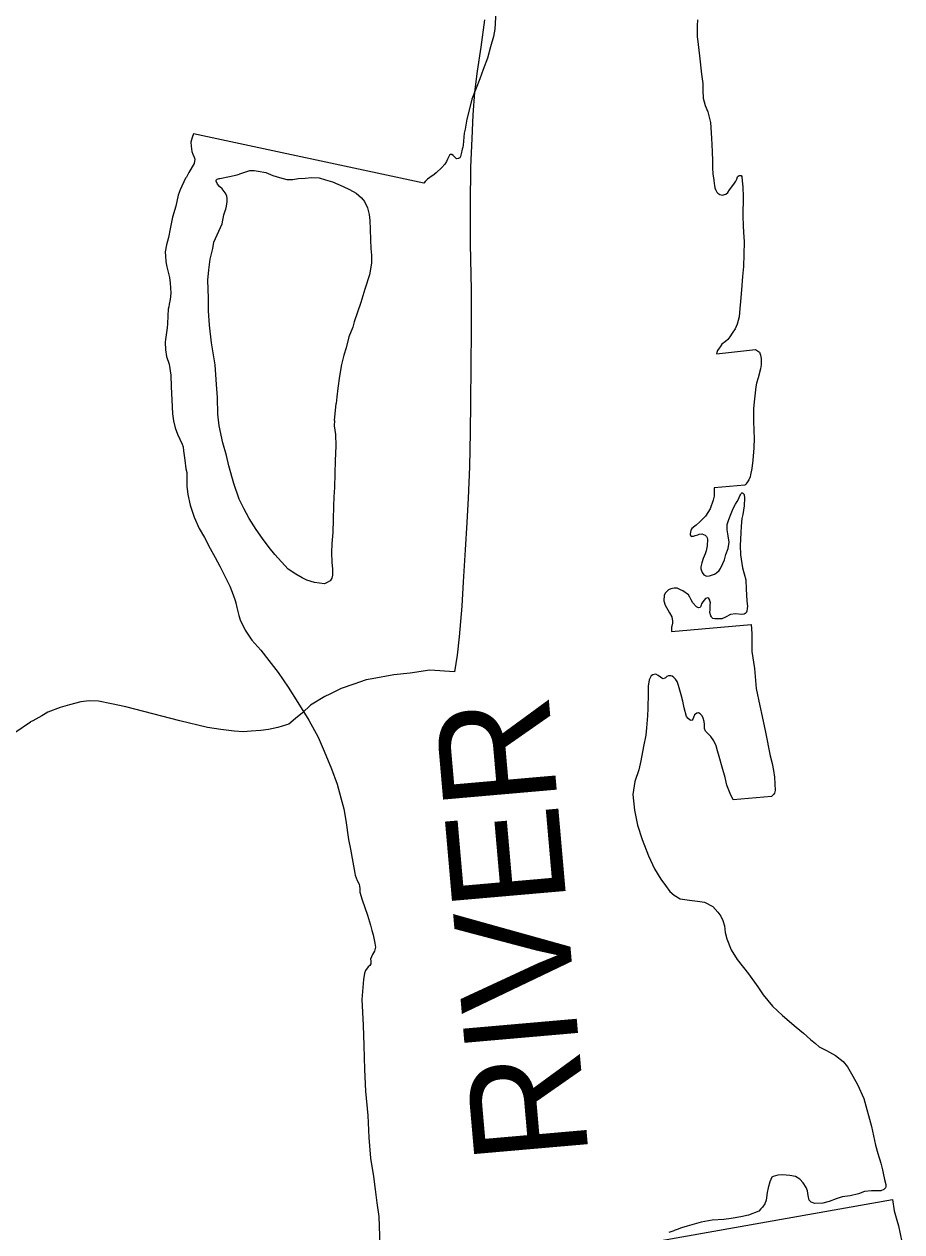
# Model space of a CAD drawing. Extents: x -117616 to 64730, y 54117 to 789866.
# Drawn here: x 62107.1 to 62155.9, y 55556.1 to 55623.2 of the extents above; entities that cross this region are included whole.
import ezdxf

# ---------------------------------------------------------------- set-up
doc = ezdxf.new("R2010")
doc.units = 0
doc.layers.add('3', color=7, linetype='Continuous')
doc.layers.add('9', color=7, linetype='Continuous')

msp = doc.modelspace()

# ---------------------------------------------------------------- linework, layer by layer
at = {"layer": '3'}
for points in [[(62132.677, 55623.446), (62132.463, 55621.936), (62132.269, 55620.598), (62132.125, 55619.433), (62132.027, 55618.171), (62131.972, 55616.851), (62131.893, 55615.258), (62131.88, 55613.216), (62131.877, 55610.984), (62131.932, 55608.444), (62131.93, 55606.202), (62131.914, 55604.201), (62131.898, 55602.209), (62131.874, 55600.529), (62131.843, 55598.617), (62131.763, 55596.863), (62131.69, 55595.512), (62131.596, 55593.999), (62131.488, 55592.213), (62131.415, 55590.862), (62131.272, 55589.164), (62131.15, 55588.142), (62131.012, 55587.219), (62129.646, 55587.312), (62128.545, 55587.138), (62127.64, 55587.046), (62126.441, 55586.837), (62126.094, 55586.767), (62125.417, 55586.537), (62124.71, 55586.295), (62124.087, 55585.988), (62123.795, 55585.851), (62123.001, 55585.373), (62122.556, 55584.935), (62122.183, 55584.633), (62121.801, 55584.319), (62121.683, 55584.282), (62121.191, 55584.123), (62120.667, 55584.023), (62120.249, 55583.969), (62119.712, 55583.918), (62119.263, 55583.892), (62118.761, 55583.924), (62118.035, 55584.023)], [(62118.035, 55584.023), (62117.288, 55584.131), (62115.756, 55584.496), (62112.749, 55585.279), (62111.949, 55585.434), (62111.23, 55585.594), (62110.718, 55585.615), (62110.251, 55585.548), (62109.62, 55585.391), (62109.109, 55585.231), (62108.422, 55584.981), (62108.083, 55584.78), (62107.58, 55584.49), (62107.452, 55584.442)], [(62088.717, 55574.571), (62090.305, 55574.989), (62092.256, 55575.659), (62093.861, 55576.178), (62095.001, 55576.563), (62096.187, 55577.04), (62097.49, 55577.62), (62099.714, 55578.559), (62100.562, 55578.956), (62101.427, 55579.473), (62102.32, 55580.082), (62102.936, 55580.552), (62103.775, 55581.27), (62104.526, 55581.924), (62104.818, 55582.214), (62105.725, 55583.325), (62106.1, 55583.517), (62106.59, 55583.843), (62107.452, 55584.442)]]:
    msp.add_lwpolyline(points, dxfattribs=at)
at = {"layer": '9'}
for points in [[(62133.31, 55623.915), (62133.256, 55622.936), (62133.17, 55622.519), (62133.002, 55621.957), (62132.848, 55621.324), (62132.603, 55620.697), (62132.413, 55620.174), (62132.203, 55619.649), (62131.977, 55619.043), (62131.853, 55618.583), (62131.7, 55617.941), (62131.592, 55617.382), (62131.545, 55617.148), (62131.482, 55616.491), (62131.469, 55616.38), (62131.435, 55616.267), (62131.38, 55616.013), (62131.339, 55615.85), (62131.302, 55615.787), (62131.234, 55615.753), (62131.215, 55615.742), (62131.145, 55615.738), (62131.095, 55615.745), (62130.946, 55615.887), (62130.925, 55615.916), (62130.852, 55615.972), (62130.791, 55615.979), (62130.734, 55615.935), (62130.626, 55615.718), (62130.563, 55615.584), (62130.472, 55615.438), (62130.312, 55615.248), (62129.989, 55614.958), (62129.874, 55614.861), (62129.644, 55614.687), (62129.509, 55614.599), (62129.376, 55614.47), (62129.311, 55614.376), (62116.515, 55617.122), (62116.437, 55616.906), (62116.361, 55616.66), (62116.384, 55616.431), (62116.393, 55616.28), (62116.421, 55616.141), (62116.479, 55615.994), (62116.549, 55615.827), (62116.585, 55615.708), (62116.539, 55615.474), (62116.257, 55614.966), (62116.122, 55614.707), (62116.065, 55614.653), (62115.762, 55614.002), (62115.658, 55613.715), (62115.523, 55613.104), (62115.348, 55612.491), (62115.216, 55611.83), (62115.123, 55611.352), (62115.005, 55610.953), (62114.938, 55610.557)], [(62144.506, 55623.45), (62144.485, 55623.117), (62144.481, 55622.825), (62144.481, 55622.483), (62144.506, 55622.394), (62144.61, 55621.455), (62144.738, 55620.437), (62144.808, 55619.908), (62144.8, 55619.526), (62144.814, 55619.104), (62144.928, 55618.689), (62145.077, 55618.345), (62145.231, 55617.751), (62145.291, 55616.88), (62145.314, 55616.137), (62145.334, 55615.596), (62145.345, 55615.234), (62145.355, 55614.893), (62145.424, 55614.545), (62145.435, 55614.365), (62145.451, 55614.255), (62145.469, 55614.115), (62145.514, 55614.027), (62145.582, 55613.881), (62145.636, 55613.823), (62145.75, 55613.749), (62145.883, 55613.707), (62146.089, 55613.769), (62146.184, 55613.855), (62146.286, 55614.001), (62146.528, 55614.317), (62146.639, 55614.484), (62146.692, 55614.598), (62146.725, 55614.72), (62146.773, 55614.773), (62146.821, 55614.806), (62146.89, 55614.81), (62146.931, 55614.802), (62146.964, 55614.744), (62146.987, 55614.514), (62147.027, 55614.164), (62147.039, 55613.612), (62147.029, 55612.556), (62147.041, 55612.004), (62147.071, 55611.654), (62147.092, 55611.112), (62147.081, 55610.418), (62147.07, 55609.743), (62147.001, 55609.197), (62146.943, 55608.449), (62146.9, 55607.803), (62146.863, 55607.409), (62146.829, 55606.955), (62146.702, 55606.546), (62146.607, 55606.289), (62146.431, 55606.037), (62146.312, 55605.83), (62146.201, 55605.682), (62146.056, 55605.584), (62145.865, 55605.422), (62145.764, 55605.275), (62145.708, 55605.202), (62145.625, 55605.076), (62145.581, 55604.963), (62145.555, 55604.901), (62147.734, 55605.127), (62147.952, 55604.988), (62148.001, 55604.82), (62148.052, 55604.632), (62148.042, 55604.29), (62148.015, 55604.057), (62147.883, 55603.557), (62147.79, 55603.26), (62147.751, 55603.067), (62147.68, 55602.389), (62147.62, 55601.853), (62147.619, 55601.169), (62147.641, 55600.618), (62147.664, 55600.207), (62147.635, 55599.662), (62147.585, 55598.976), (62147.521, 55598.52), (62147.451, 55598.164), (62147.427, 55598.052), (62147.366, 55597.888), (62147.255, 55597.73), (62147.19, 55597.656)], [(62124.34, 55601.183), (62124.327, 55600.891), (62124.395, 55600.402), (62124.42, 55599.78), (62124.378, 55598.943), (62124.368, 55598.239), (62124.332, 55597.473), (62124.312, 55596.939), (62124.291, 55596.435), (62124.264, 55595.68), (62124.246, 55594.955), (62124.2, 55594.349), (62124.169, 55593.835), (62124.199, 55593.323), (62124.222, 55592.923), (62124.23, 55592.591), (62124.19, 55592.428), (62124.098, 55592.282), (62123.904, 55592.171), (62123.777, 55592.113), (62123.233, 55592.182), (62122.805, 55592.309), (62122.548, 55592.445), (62122.196, 55592.646), (62121.77, 55592.923), (62121.396, 55593.334), (62121.022, 55593.745), (62120.71, 55594.129), (62120.341, 55594.631), (62119.983, 55595.123), (62119.598, 55595.734), (62119.295, 55596.3), (62119.045, 55596.818), (62118.745, 55597.686), (62118.479, 55598.666), (62118.336, 55599.241), (62118.136, 55599.953), (62117.942, 55600.887), (62117.855, 55601.536), (62117.832, 55602.459), (62117.791, 55603.191), (62117.708, 55604.282), (62117.508, 55605.507), (62117.402, 55606.486), (62117.347, 55607.277), (62117.347, 55607.981), (62117.309, 55608.994), (62117.367, 55609.56), (62117.433, 55610.157), (62117.579, 55610.749), (62117.64, 55611.094), (62118.092, 55612.115), (62118.193, 55612.623), (62118.26, 55612.848), (62118.295, 55612.931), (62118.345, 55613.105), (62118.381, 55613.358), (62118.382, 55613.509), (62118.353, 55613.668), (62118.274, 55613.834), (62118.091, 55614.055), (62117.943, 55614.198), (62117.845, 55614.323), (62117.766, 55614.489), (62117.773, 55614.54), (62117.801, 55614.581), (62117.829, 55614.603), (62117.928, 55614.629), (62117.978, 55614.632), (62118.502, 55614.742), (62118.937, 55614.838), (62119.192, 55614.933), (62119.525, 55615.052), (62119.644, 55615.079), (62119.874, 55615.072), (62120.106, 55615.045), (62120.521, 55614.969), (62120.92, 55614.81), (62121.277, 55614.69), (62121.684, 55614.583), (62122.024, 55614.572), (62122.321, 55614.629), (62122.71, 55614.662), (62123.058, 55614.692), (62123.48, 55614.666), (62123.836, 55614.565), (62124.223, 55614.447), (62124.828, 55614.2), (62125.168, 55614.028), (62125.54, 55613.818), (62125.835, 55613.564), (62126.007, 55613.353), (62126.177, 55613), (62126.258, 55612.633), (62126.307, 55612.304), (62126.315, 55611.812), (62126.339, 55611.23), (62126.367, 55610.739), (62126.397, 55610.379), (62126.403, 55609.927), (62126.289, 55609.287)], [(62114.938, 55610.557), (62114.951, 55610.327), (62114.969, 55610.016), (62115, 55609.817), (62115.035, 55609.728), (62115.179, 55609.133), (62115.207, 55608.823), (62115.233, 55608.553), (62115.239, 55608.272), (62115.209, 55607.909), (62115.154, 55607.654), (62115.132, 55607.512), (62115.1, 55607.369), (62115.081, 55606.996), (62115.066, 55606.563), (62115.039, 55606.341), (62114.956, 55605.692), (62114.934, 55605.54), (62114.949, 55605.109), (62115.009, 55604.75), (62115.154, 55604.316), (62115.249, 55603.709), (62115.266, 55603.066), (62115.298, 55602.334), (62115.342, 55601.562), (62115.394, 55601.163), (62115.496, 55600.787), (62115.626, 55600.433), (62115.752, 55600.158), (62115.879, 55599.864), (62115.927, 55599.726), (62115.959, 55599.507), (62116.029, 55598.988), (62116.087, 55598.499), (62116.139, 55598.291), (62116.142, 55597.889), (62116.132, 55597.536), (62116.189, 55597.067), (62116.322, 55596.491), (62116.54, 55595.82), (62116.817, 55595.183), (62117.125, 55594.688), (62117.43, 55594.082), (62117.719, 55593.576), (62117.967, 55593.087), (62118.283, 55592.472), (62118.521, 55591.973), (62118.718, 55591.502), (62118.826, 55591.186), (62118.864, 55591.058), (62118.919, 55590.799), (62119.025, 55590.343), (62119.098, 55590.106), (62119.381, 55589.529), (62119.743, 55588.987), (62120.255, 55588.433), (62120.699, 55587.845), (62121.217, 55587.181), (62121.764, 55586.368), (62122.302, 55585.524), (62122.909, 55584.533), (62123.433, 55583.598), (62123.759, 55582.803), (62124.174, 55581.831), (62124.494, 55580.975), (62124.697, 55580.223), (62124.862, 55579.599), (62124.979, 55578.952), (62125.119, 55577.904), (62125.231, 55577.358), (62125.361, 55576.651), (62125.477, 55576.025), (62125.492, 55575.925), (62125.6, 55575.62), (62125.711, 55575.425), (62125.737, 55575.316), (62125.755, 55575.176), (62125.747, 55574.975), (62125.871, 55574.549), (62126.026, 55574.126), (62126.17, 55573.692), (62126.332, 55573.138), (62126.409, 55572.841), (62126.483, 55572.604), (62126.534, 55572.416), (62126.589, 55572.148), (62126.611, 55571.928), (62126.554, 55571.703), (62126.455, 55571.507), (62126.339, 55571.259), (62126.355, 55571.169), (62126.364, 55570.999), (62126.3, 55570.894), (62126.214, 55570.829), (62126.065, 55570.63), (62126.004, 55570.475), (62125.943, 55570.13), (62125.857, 55569.019), (62125.939, 55567.576), (62125.963, 55566.462), (62125.999, 55565.127)], [(62126.289, 55609.287), (62126.035, 55608.478), (62125.797, 55607.751), (62125.438, 55606.675), (62125.355, 55606.378), (62125.135, 55605.843), (62124.98, 55605.231), (62124.853, 55604.822), (62124.723, 55604.301), (62124.62, 55603.652), (62124.528, 55602.983), (62124.475, 55602.508), (62124.426, 55602.133)], [(62124.34, 55601.183), (62124.426, 55602.133)], [(62147.19, 55597.656), (62147.133, 55597.593), (62145.43, 55597.445), (62145.437, 55596.983), (62145.369, 55596.768), (62145.206, 55596.286), (62144.96, 55595.87), (62144.836, 55595.762), (62144.638, 55595.55), (62144.437, 55595.377), (62144.351, 55595.312), (62144.198, 55595.193), (62144.151, 55595.13), (62144.143, 55595.099), (62144.135, 55595.069), (62144.12, 55594.977), (62144.105, 55594.896), (62144.108, 55594.836), (62144.131, 55594.777), (62144.163, 55594.748), (62144.213, 55594.751), (62144.282, 55594.765), (62144.332, 55594.778), (62144.381, 55594.791), (62144.518, 55594.839), (62144.596, 55594.874), (62144.745, 55594.892), (62144.93, 55594.812), (62145.014, 55594.737), (62145.048, 55594.668), (62145.063, 55594.589), (62145.044, 55594.226), (62144.98, 55593.941), (62144.929, 55593.787), (62144.824, 55593.52), (62144.748, 55593.274), (62144.69, 55593.06), (62144.687, 55592.939), (62144.768, 55592.742), (62144.865, 55592.617), (62144.979, 55592.553), (62145.02, 55592.536), (62145.169, 55592.554), (62145.454, 55592.651), (62145.569, 55592.728), (62145.702, 55592.856), (62145.786, 55592.961), (62145.91, 55593.25), (62145.999, 55593.436), (62146.083, 55593.732), (62146.213, 55594.072), (62146.273, 55594.427), (62146.213, 55594.775), (62146.164, 55595.114), (62146.157, 55595.416), (62146.251, 55595.682), (62146.373, 55596.011), (62146.497, 55596.29), (62146.613, 55596.537), (62146.704, 55596.694), (62146.778, 55596.808), (62146.867, 55596.994), (62146.894, 55597.056), (62146.939, 55597.129), (62146.977, 55597.172), (62147.007, 55597.173), (62147.102, 55597.078), (62147.124, 55596.878), (62147.109, 55596.445), (62147.026, 55595.958), (62146.979, 55595.734), (62146.933, 55595.319), (62146.914, 55594.946), (62146.884, 55594.241), (62146.893, 55593.729), (62147.015, 55593.002), (62147.184, 55592.328), (62147.213, 55591.817), (62147.221, 55591.505), (62147.251, 55591.145), (62147.277, 55590.865), (62147.275, 55590.734), (62147.253, 55590.592), (62147.208, 55590.499), (62147.102, 55590.433), (62146.963, 55590.405), (62146.611, 55590.435), (62146.342, 55590.41), (62146.061, 55590.253), (62145.856, 55590.171), (62145.616, 55590.157), (62145.466, 55590.158), (62145.364, 55590.193), (62145.301, 55590.239), (62145.279, 55590.278), (62145.246, 55590.337), (62145.195, 55590.525), (62145.206, 55590.686), (62145.216, 55590.858), (62145.22, 55590.959), (62145.224, 55591.059)], [(62145.224, 55591.059), (62145.211, 55591.119), (62145.198, 55591.168), (62145.186, 55591.208), (62145.141, 55591.296), (62145.089, 55591.333), (62144.961, 55591.296), (62144.801, 55591.106), (62144.737, 55591.001), (62144.711, 55590.929), (62144.685, 55590.868), (62144.649, 55590.795), (62144.57, 55590.781), (62144.457, 55590.824), (62144.254, 55591.054), (62144.164, 55591.22), (62144.085, 55591.376), (62144.009, 55591.492), (62143.696, 55591.716), (62143.562, 55591.778), (62143.377, 55591.868), (62143.206, 55591.879), (62143.019, 55591.828), (62142.902, 55591.771), (62142.731, 55591.61), (62142.659, 55591.475), (62142.637, 55591.162), (62142.72, 55590.926), (62142.855, 55590.662), (62142.954, 55590.507), (62143.077, 55590.283), (62143.121, 55590.044), (62143.118, 55589.923), (62143.077, 55589.75), (62143.06, 55589.709), (62143.056, 55589.598), (62143.061, 55589.508), (62143.054, 55589.457), (62147.495, 55589.852), (62147.534, 55589.352), (62147.518, 55588.919), (62147.531, 55588.346), (62147.675, 55587.41), (62147.768, 55586.299), (62147.974, 55585.326), (62148.107, 55584.74), (62148.277, 55583.865), (62148.552, 55582.554), (62148.657, 55582.118), (62148.729, 55581.74), (62148.78, 55581.371), (62148.802, 55580.99), (62148.823, 55580.619), (62148.781, 55580.486), (62148.725, 55580.402), (62148.622, 55580.286), (62146.491, 55580.104), (62146.32, 55580.456), (62146.144, 55580.918), (62146.039, 55581.344), (62145.876, 55581.928), (62145.713, 55582.512), (62145.624, 55582.829), (62145.538, 55583.115), (62145.422, 55583.39), (62145.249, 55583.621), (62145.132, 55583.745), (62145.036, 55583.84), (62144.952, 55583.916), (62144.893, 55584.074), (62144.89, 55584.295), (62144.881, 55584.455), (62144.82, 55584.642), (62144.773, 55584.77), (62144.656, 55584.884), (62144.563, 55584.939), (62144.464, 55584.924), (62144.339, 55584.836), (62144.287, 55584.692), (62144.253, 55584.59), (62144.216, 55584.537), (62144.157, 55584.524), (62144.096, 55584.541), (62143.991, 55584.625), (62143.904, 55584.741), (62143.766, 55585.225), (62143.695, 55585.593), (62143.605, 55585.94), (62143.521, 55586.197), (62143.446, 55586.454), (62143.373, 55586.681), (62143.285, 55586.816), (62143.19, 55586.911), (62143.106, 55586.977), (62143.034, 55587.003), (62142.895, 55586.995), (62142.806, 55586.96), (62142.73, 55586.895), (62142.691, 55586.873), (62142.604, 55586.828), (62142.532, 55586.864)], [(62142.532, 55586.864), (62142.448, 55586.929), (62142.322, 55587.023), (62142.199, 55587.086), (62142.109, 55587.081), (62142.03, 55587.056), (62141.934, 55586.99), (62141.816, 55586.773), (62141.766, 55586.428), (62141.769, 55586.026), (62141.757, 55585.191), (62141.73, 55584.777), (62141.668, 55584.11), (62141.632, 55583.696), (62141.508, 55583.065), (62141.362, 55582.283), (62141.241, 55581.773), (62141.028, 55581.128), (62140.919, 55580.408), (62140.999, 55579.538), (62141.166, 55578.703), (62141.433, 55577.894), (62141.784, 55576.999), (62142.116, 55576.274), (62142.469, 55575.701), (62142.739, 55575.345), (62142.979, 55575.006), (62143.21, 55574.809), (62143.542, 55574.606), (62144.057, 55574.525), (62144.5, 55574.47), (62144.894, 55574.412), (62145.358, 55574.178), (62145.645, 55573.872), (62145.799, 55573.64), (62145.912, 55573.405), (62145.999, 55573.109), (62146.04, 55572.739), (62146.131, 55572.382), (62146.386, 55571.773), (62146.717, 55571.239), (62147.333, 55570.43), (62147.854, 55569.716), (62148.16, 55569.271), (62148.667, 55568.637), (62149.227, 55568.116), (62149.994, 55567.466), (62150.403, 55567.148), (62150.784, 55566.788), (62151.057, 55566.562), (62151.258, 55566.372), (62151.679, 55566.175), (62152.166, 55565.892), (62152.595, 55565.564), (62152.842, 55565.277), (62153.132, 55564.751), (62153.389, 55564.283), (62153.753, 55563.509), (62154.182, 55561.956), (62154.402, 55560.913), (62154.529, 55560.447), (62154.689, 55559.924), (62154.781, 55559.537), (62154.83, 55559.369), (62154.901, 55559.011), (62154.977, 55558.734), (62154.973, 55558.623), (62154.958, 55558.542), (62154.863, 55558.446), (62154.697, 55558.376), (62154.166, 55558.376), (62153.789, 55558.334), (62153.455, 55558.214), (62152.981, 55558.107), (62152.544, 55558.042), (62152.21, 55557.932), (62151.828, 55557.79), (62151.464, 55557.688), (62151.033, 55557.684), (62150.82, 55557.742), (62150.713, 55557.866), (62150.648, 55558.124), (62150.613, 55558.383), (62150.553, 55558.561), (62150.378, 55558.822), (62150.186, 55559.033), (62149.958, 55559.17), (62149.645, 55559.223), (62149.222, 55559.259), (62148.962, 55559.254), (62148.706, 55559.179), (62148.639, 55559.135), (62148.523, 55558.887), (62148.432, 55558.55), (62148.377, 55558.286), (62148.331, 55557.861), (62148.252, 55557.665), (62148.123, 55557.477), (62148.018, 55557.38), (62147.916, 55557.254), (62147.348, 55557.02)], [(62125.999, 55565.127), (62126.058, 55563.914), (62126.185, 55562.574), (62126.255, 55561.341), (62126.341, 55560.19), (62126.499, 55559.174), (62126.591, 55558.445), (62126.692, 55557.717), (62126.796, 55556.959), (62126.827, 55556.418), (62126.86, 55555.314)], [(62142.485, 55555.616), (62155.335, 55557.89), (62155.431, 55557.262), (62155.58, 55556.748), (62155.669, 55556.431), (62155.86, 55555.537)], [(62147.348, 55557.02), (62146.913, 55556.935), (62146.378, 55556.834), (62145.971, 55556.78), (62145.322, 55556.753), (62144.718, 55556.638), (62144.314, 55556.525), (62143.94, 55556.423), (62143.625, 55556.324), (62143.38, 55556.23), (62143.204, 55556.17), (62143.184, 55556.158), (62142.92, 55556.063)]]:
    msp.add_lwpolyline(points, dxfattribs=at)

# ---------------------------------------------------------------- texts
msp.add_text('RIVER', height=6.336, rotation=95, dxfattribs=at).set_placement((62138.47, 55560.281))

doc.saveas('drawing.dxf')
